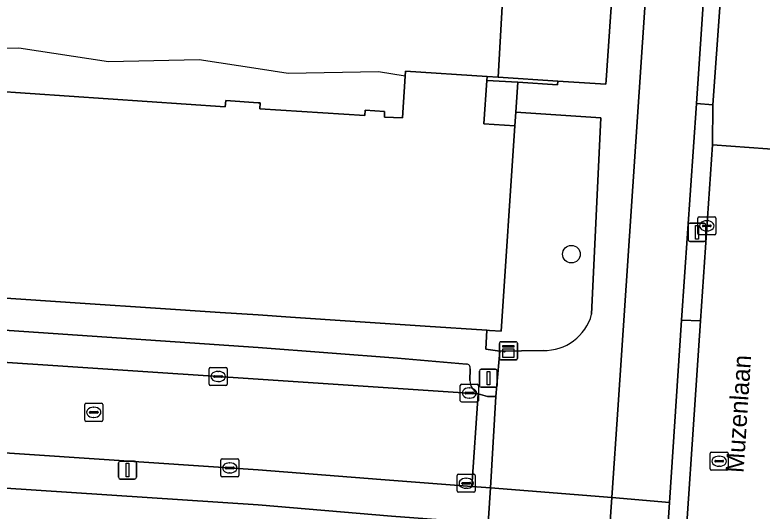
# Model space of a CAD drawing. Extents: x 161848 to 162726, y 385382 to 386521.
# Drawn here: x 161986.5 to 162027.96, y 385838.44 to 385865.95 of the extents above; entities that cross this region are included whole.
import ezdxf

# ---------------------------------------------------------------- set-up
doc = ezdxf.new("R2010")
doc.units = 0
for name, color, linetype in [('IMGEO_Boom', 7, 'Continuous'), ('IMGEO_Erf', 7, 'Continuous'), ('IMGEO_Fietspad_gesloten', 7, 'Continuous'), ('IMGEO_Groenvoorziening', 7, 'Continuous'), ('IMGEO_Kast', 7, 'Continuous'), ('IMGEO_Kolk', 7, 'Continuous'), ('IMGEO_Lichtmast', 7, 'Continuous'), ('IMGEO_Muur', 7, 'Continuous'), ('IMGEO_Openbare_ruimte_label', 7, 'Continuous'), ('IMGEO_Pand', 7, 'Continuous'), ('IMGEO_Pand_overbouw', 7, 'Continuous'), ('IMGEO_Parkeervlak_open', 7, 'Continuous'), ('IMGEO_Rijbaan_lokaal_open', 7, 'Continuous'), ('IMGEO_Rioolput', 7, 'Continuous'), ('IMGEO_Verkeerseiland_open', 7, 'Continuous'), ('IMGEO_Voetpad_open', 7, 'Continuous')]:
    doc.layers.add(name, color=color, linetype=linetype)

msp = doc.modelspace()

# ---------------------------------------------------------------- linework, layer by layer
at = {"layer": 'IMGEO_Boom'}
msp.add_circle((162017.384, 385852.683), 0.489, dxfattribs=at)
at = {"layer": 'IMGEO_Erf'}
msp.add_lwpolyline([(162010.612, 385837.904), (162007.405, 385838.156), (162000, 385838.778), (161983.452, 385839.874), (161983.031, 385833.522), (161985.651, 385833.348), (161985.387, 385829.37), (161985.178, 385826.212), (161982.558, 385826.386), (161982.22, 385821.354), (161984.84, 385821.18), (161984.599, 385817.539), (161984.367, 385814.044), (161981.747, 385814.218), (161981.378, 385809.448)], dxfattribs=at)
at = {"layer": 'IMGEO_Fietspad_gesloten'}
for points in [[(162028.131, 385965.466), (162026.762, 385945.023), (162026.66, 385943.493), (162025.622, 385928.649), (162025.529, 385927.132), (162024.408, 385910.496), (162024.304, 385908.947), (162023.196, 385892.308), (162023.099, 385890.829), (162022.483, 385881.396), (162022.134, 385876.254), (162021.781, 385871.05), (162019.969, 385844.333), (162019.619, 385839.181), (162022.824, 385838.901), (162023.501, 385849.019), (162024.331, 385861.035), (162025.665, 385880.852), (162031.29, 385964.339)], [(162021.045, 385812.246), (162022.384, 385832.326), (162022.824, 385838.901), (162019.619, 385839.181), (162019.35, 385835.21), (162018.004, 385815.423), (162017.897, 385813.891), (162016.671, 385796.343), (162016.564, 385794.811), (162015.19, 385773.272), (162014.911, 385769.504), (162014.545, 385764.545), (162014.258, 385760.67), (162013.982, 385758.262)]]:
    msp.add_lwpolyline(points, dxfattribs=at)
at = {"layer": 'IMGEO_Groenvoorziening'}
for points in [[(162013.616, 385867.746), (162013.327, 385862.499), (162016.633, 385862.282), (162019.302, 385862.103), (162019.318, 385862.334), (162019.65, 385867.208)], [(162019.019, 385860.238), (162014.297, 385860.555), (162014.246, 385859.8), (162013.477, 385848.414), (162012.845, 385848.458), (162012.694, 385848.468), (162012.639, 385847.41), (162013.402, 385847.298), (162015.808, 385847.343)], [(162018.504, 385849.346), (162019.019, 385860.238)]]:
    msp.add_lwpolyline(points, dxfattribs=at)
msp.add_arc((162015.881, 385850.061), 2.719, 268.4663, 344.7549, dxfattribs=at)
at = {"layer": 'IMGEO_Kast'}
for p, q in [((162013.385, 385846.896), (162013.385, 385847.737)), ((162013.385, 385847.737), (162013.385, 385846.896)), ((162013.46, 385847.821), (162014.301, 385847.821)), ((162014.301, 385847.821), (162013.46, 385847.821)), ((162014.385, 385847.746), (162014.385, 385846.905)), ((162014.385, 385846.905), (162014.385, 385847.746)), ((162014.31, 385846.821), (162013.469, 385846.821)), ((162013.469, 385846.821), (162014.31, 385846.821))]:
    msp.add_line(p, q, dxfattribs=at)
for points in [[(162013.58, 385847.611), (162014.18, 385847.611), (162014.18, 385847.526), (162013.58, 385847.526), (162013.58, 385847.611)], [(162013.58, 385847.436), (162014.18, 385847.436), (162014.18, 385846.947), (162013.58, 385846.947), (162013.58, 385847.436)]]:
    msp.add_lwpolyline(points, dxfattribs=at)
msp.add_circle((162013.664, 385847.285), 0.0377, dxfattribs=at)
for centre, start, end in [((162013.463, 385847.743), 92.4484, 184.2845), ((162013.463, 385847.743), 92.4484, 184.2845), ((162014.307, 385847.743), 2.4484, 94.2845), ((162014.307, 385847.743), 2.4484, 94.2845), ((162013.463, 385846.899), 182.4484, 274.2845), ((162013.463, 385846.899), 182.4484, 274.2845), ((162014.307, 385846.899), 272.4484, 4.2845), ((162014.307, 385846.899), 272.4484, 4.2845)]:
    msp.add_arc(centre, 0.0779, start, end, dxfattribs=at)
at = {"layer": 'IMGEO_Kolk'}
for p, q in [((162024.397, 385853.828), (162024.397, 385854.68)), ((162024.472, 385854.754), (162025.324, 385854.754)), ((162024.885, 385854.534), (162024.91, 385854.534)), ((162025.398, 385854.68), (162025.398, 385853.828)), ((162024.656, 385854.248), (162024.656, 385854.26)), ((162025.094, 385854.211), (162024.696, 385854.211)), ((162024.699, 385854.297), (162025.097, 385854.297)), ((162025.14, 385854.26), (162025.14, 385854.248)), ((162025.324, 385853.754), (162024.472, 385853.754)), ((162024.908, 385853.974), (162024.883, 385853.974)), ((161997.274, 385845.474), (161997.274, 385846.326)), ((161997.349, 385846.4), (161998.201, 385846.4)), ((161998.275, 385846.326), (161998.275, 385845.474)), ((161997.533, 385845.894), (161997.533, 385845.906)), ((161997.971, 385845.857), (161997.573, 385845.857)), ((161997.576, 385845.943), (161997.974, 385845.943)), ((161997.762, 385846.18), (161997.787, 385846.18)), ((161998.017, 385845.906), (161998.017, 385845.894)), ((161998.201, 385845.4), (161997.349, 385845.4)), ((161997.785, 385845.62), (161997.76, 385845.62)), ((162011.217, 385844.555), (162011.217, 385845.407)), ((162011.292, 385845.481), (162012.144, 385845.481)), ((162012.218, 385845.407), (162012.218, 385844.555)), ((162011.476, 385844.975), (162011.476, 385844.987)), ((162011.519, 385845.024), (162011.917, 385845.024)), ((162011.705, 385845.261), (162011.73, 385845.261)), ((162011.96, 385844.987), (162011.96, 385844.975)), ((162011.914, 385844.938), (162011.516, 385844.938)), ((162011.728, 385844.701), (162011.703, 385844.701)), ((162012.144, 385844.481), (162011.292, 385844.481)), ((161997.918, 385840.402), (161997.918, 385841.254)), ((161997.993, 385841.328), (161998.845, 385841.328)), ((161998.919, 385841.254), (161998.919, 385840.402)), ((161998.177, 385840.822), (161998.177, 385840.834)), ((161998.22, 385840.871), (161998.618, 385840.871)), ((161998.406, 385841.108), (161998.431, 385841.108)), ((161998.661, 385840.834), (161998.661, 385840.822)), ((161998.615, 385840.785), (161998.217, 385840.785)), ((161998.429, 385840.548), (161998.404, 385840.548)), ((162011.044, 385839.55), (162011.044, 385840.402)), ((162011.119, 385840.476), (162011.971, 385840.476)), ((162012.045, 385840.402), (162012.045, 385839.55)), ((161998.845, 385840.328), (161997.993, 385840.328)), ((162011.303, 385839.97), (162011.303, 385839.982)), ((162011.346, 385840.019), (162011.744, 385840.019)), ((162011.532, 385840.256), (162011.557, 385840.256)), ((162011.787, 385839.982), (162011.787, 385839.97)), ((162011.741, 385839.933), (162011.343, 385839.933)), ((162011.555, 385839.696), (162011.53, 385839.696)), ((162011.971, 385839.476), (162011.119, 385839.476))]:
    msp.add_line(p, q, dxfattribs=at)
for points in [[(162024.397, 385853.828), (162024.397, 385854.68)], [(162024.472, 385854.754), (162025.324, 385854.754)], [(162025.398, 385854.68), (162025.398, 385853.828)], [(162025.324, 385853.754), (162024.472, 385853.754)], [(161997.274, 385845.474), (161997.274, 385846.326)], [(161997.349, 385846.4), (161998.201, 385846.4)], [(161998.275, 385846.326), (161998.275, 385845.474)], [(161998.201, 385845.4), (161997.349, 385845.4)], [(162011.217, 385844.555), (162011.217, 385845.407)], [(162011.292, 385845.481), (162012.144, 385845.481)], [(162012.218, 385845.407), (162012.218, 385844.555)], [(162012.144, 385844.481), (162011.292, 385844.481)], [(161997.918, 385840.402), (161997.918, 385841.254)], [(161997.993, 385841.328), (161998.845, 385841.328)], [(161998.919, 385841.254), (161998.919, 385840.402)], [(162011.044, 385839.55), (162011.044, 385840.402)], [(162011.119, 385840.476), (162011.971, 385840.476)], [(162012.045, 385840.402), (162012.045, 385839.55)], [(161998.845, 385840.328), (161997.993, 385840.328)], [(162011.971, 385839.476), (162011.119, 385839.476)]]:
    msp.add_lwpolyline(points, dxfattribs=at)
for centre, radius, start, end in [((162024.474, 385854.678), 0.0765, 91.552, 178.448), ((162024.474, 385854.678), 0.0765, 91.552, 178.448), ((162025.322, 385854.678), 0.0765, 1.552, 88.448), ((162025.322, 385854.678), 0.0765, 1.552, 88.448), ((162024.696, 385854.257), 0.0403, 85.8775, 175.7526), ((162024.693, 385854.247), 0.0366, 178.938, 274.7102), ((162025.097, 385854.254), 0.043, 264.8664, 352.4533), ((162025.101, 385854.259), 0.0386, 1.7309, 96.639), ((162024.474, 385853.83), 0.0765, 181.552, 268.448), ((162024.474, 385853.83), 0.0765, 181.552, 268.448), ((162025.322, 385853.83), 0.0765, 271.552, 358.448), ((162025.322, 385853.83), 0.0765, 271.552, 358.448), ((161997.351, 385846.324), 0.0765, 91.552, 178.448), ((161997.351, 385846.324), 0.0765, 91.552, 178.448), ((161998.199, 385846.324), 0.0765, 1.552, 88.448), ((161998.199, 385846.324), 0.0765, 1.552, 88.448), ((161997.573, 385845.903), 0.0403, 85.8775, 175.7526), ((161997.57, 385845.893), 0.0366, 178.938, 274.7102), ((161997.974, 385845.9), 0.043, 264.8664, 352.4533), ((161997.978, 385845.905), 0.0386, 1.7309, 96.639), ((161997.351, 385845.476), 0.0765, 181.552, 268.448), ((161997.351, 385845.476), 0.0765, 181.552, 268.448), ((161998.199, 385845.476), 0.0765, 271.552, 358.448), ((161998.199, 385845.476), 0.0765, 271.552, 358.448), ((162011.294, 385845.405), 0.0765, 91.552, 178.448), ((162011.294, 385845.405), 0.0765, 91.552, 178.448), ((162012.142, 385845.405), 0.0765, 1.552, 88.448), ((162012.142, 385845.405), 0.0765, 1.552, 88.448), ((162011.516, 385844.984), 0.0403, 85.8775, 175.7526), ((162011.513, 385844.974), 0.0366, 178.938, 274.7102), ((162011.917, 385844.981), 0.043, 264.8664, 352.4533), ((162011.921, 385844.986), 0.0386, 1.7309, 96.639), ((162011.294, 385844.557), 0.0765, 181.552, 268.448), ((162011.294, 385844.557), 0.0765, 181.552, 268.448), ((162012.142, 385844.557), 0.0765, 271.552, 358.448), ((162012.142, 385844.557), 0.0765, 271.552, 358.448), ((161997.995, 385841.252), 0.0765, 91.552, 178.448), ((161997.995, 385841.252), 0.0765, 91.552, 178.448), ((161998.843, 385841.252), 0.0765, 1.552, 88.448), ((161998.843, 385841.252), 0.0765, 1.552, 88.448), ((161998.217, 385840.831), 0.0403, 85.8775, 175.7526), ((161998.214, 385840.821), 0.0366, 178.938, 274.7102), ((161998.618, 385840.828), 0.043, 264.8664, 352.4533), ((161998.622, 385840.833), 0.0386, 1.7309, 96.639), ((161997.995, 385840.404), 0.0765, 181.552, 268.448), ((161997.995, 385840.404), 0.0765, 181.552, 268.448), ((161998.843, 385840.404), 0.0765, 271.552, 358.448), ((161998.843, 385840.404), 0.0765, 271.552, 358.448), ((162011.121, 385840.4), 0.0765, 91.552, 178.448), ((162011.121, 385840.4), 0.0765, 91.552, 178.448), ((162011.969, 385840.4), 0.0765, 1.552, 88.448), ((162011.969, 385840.4), 0.0765, 1.552, 88.448), ((162011.343, 385839.979), 0.0403, 85.8775, 175.7526), ((162011.34, 385839.969), 0.0366, 178.938, 274.7102), ((162011.744, 385839.976), 0.043, 264.8664, 352.4533), ((162011.748, 385839.981), 0.0386, 1.7309, 96.639), ((162011.121, 385839.552), 0.0765, 181.552, 268.448), ((162011.121, 385839.552), 0.0765, 181.552, 268.448), ((162011.969, 385839.552), 0.0765, 271.552, 358.448), ((162011.969, 385839.552), 0.0765, 271.552, 358.448)]:
    msp.add_arc(centre, radius, start, end, dxfattribs=at)
for centre, major_axis, ratio, start_param, end_param in [((162024.884, 385854.254), (-0.387, 0.002), 0.722429, 4.712389, 7.853982), ((162024.909, 385854.254), (-0.39, 0.002), 0.717154, 1.570796, 4.712389), ((161997.761, 385845.9), (-0.387, 0.002), 0.722429, 4.712389, 7.853982), ((161997.786, 385845.9), (-0.39, 0.002), 0.717154, 1.570796, 4.712389), ((162011.704, 385844.981), (-0.387, 0.002), 0.722429, 4.712389, 7.853982), ((162011.729, 385844.981), (-0.39, 0.002), 0.717154, 1.570796, 4.712389), ((161998.405, 385840.828), (-0.387, 0.002), 0.722429, 4.712389, 7.853982), ((161998.43, 385840.828), (-0.39, 0.002), 0.717154, 1.570796, 4.712389), ((162011.531, 385839.976), (-0.387, 0.002), 0.722429, 4.712389, 7.853982), ((162011.556, 385839.976), (-0.39, 0.002), 0.717154, 1.570796, 4.712389)]:
    msp.add_ellipse(centre, major_axis=major_axis, ratio=ratio, start_param=start_param, end_param=end_param, dxfattribs=at)
at = {"layer": 'IMGEO_Lichtmast'}
for p, q in [((162023.859, 385853.493), (162023.859, 385854.293)), ((162023.859, 385854.293), (162023.859, 385853.493)), ((162023.959, 385854.393), (162024.749, 385854.393)), ((162024.749, 385854.393), (162023.959, 385854.393)), ((162024.849, 385854.293), (162024.849, 385853.493)), ((162024.849, 385853.493), (162024.849, 385854.293)), ((162024.749, 385853.393), (162023.959, 385853.393)), ((162023.959, 385853.393), (162024.749, 385853.393)), ((162012.28, 385845.403), (162012.28, 385846.203)), ((162012.28, 385846.203), (162012.28, 385845.403)), ((162012.38, 385846.303), (162013.17, 385846.303)), ((162013.17, 385846.303), (162012.38, 385846.303)), ((162013.27, 385846.203), (162013.27, 385845.403)), ((162013.27, 385845.403), (162013.27, 385846.203)), ((162013.17, 385845.303), (162012.38, 385845.303)), ((162012.38, 385845.303), (162013.17, 385845.303)), ((161992.246, 385840.31), (161992.246, 385841.11)), ((161992.246, 385841.11), (161992.246, 385840.31)), ((161992.346, 385841.21), (161993.136, 385841.21)), ((161993.136, 385841.21), (161992.346, 385841.21)), ((161993.236, 385841.11), (161993.236, 385840.31)), ((161993.236, 385840.31), (161993.236, 385841.11)), ((161993.136, 385840.21), (161992.346, 385840.21)), ((161992.346, 385840.21), (161993.136, 385840.21))]:
    msp.add_line(p, q, dxfattribs=at)
for points in [[(162024.279, 385854.268), (162024.429, 385854.268), (162024.429, 385853.518), (162024.279, 385853.518), (162024.279, 385854.268)], [(162012.7, 385846.178), (162012.85, 385846.178), (162012.85, 385845.428), (162012.7, 385845.428), (162012.7, 385846.178)], [(161992.666, 385841.085), (161992.816, 385841.085), (161992.816, 385840.335), (161992.666, 385840.335), (161992.666, 385841.085)]]:
    msp.add_lwpolyline(points, dxfattribs=at)
for centre, start, end in [((162023.959, 385854.293), 90, 180), ((162023.959, 385854.293), 90, 180), ((162024.749, 385854.293), 0, 90), ((162024.749, 385854.293), 360, 90), ((162023.959, 385853.493), 180, 270), ((162023.959, 385853.493), 180, 270), ((162024.749, 385853.493), 270, 0), ((162024.749, 385853.493), 270, 0), ((162012.38, 385846.203), 90, 180), ((162012.38, 385846.203), 90, 180), ((162013.17, 385846.203), 0, 90), ((162013.17, 385846.203), 360, 90), ((162012.38, 385845.403), 180, 270), ((162012.38, 385845.403), 180, 270), ((162013.17, 385845.403), 270, 0), ((162013.17, 385845.403), 270, 0), ((161992.346, 385841.11), 90, 180), ((161992.346, 385841.11), 90, 180), ((161993.136, 385841.11), 0, 90), ((161993.136, 385841.11), 360, 90), ((161992.346, 385840.31), 180, 270), ((161992.346, 385840.31), 180, 270), ((161993.136, 385840.31), 270, 0), ((161993.136, 385840.31), 270, 0)]:
    msp.add_arc(centre, 0.1, start, end, dxfattribs=at)
at = {"layer": 'IMGEO_Muur'}
msp.add_lwpolyline([(162016.633, 385862.282), (162013.327, 385862.499), (162012.704, 385862.54), (162012.69, 385862.323), (162014.406, 385862.215), (162016.617, 385862.075)], close=True, dxfattribs=at)
at = {"layer": 'IMGEO_Pand'}
msp.add_lwpolyline([(161979.796, 385850.658), (161986.827, 385850.19), (161990.402, 385849.952), (161994.307, 385849.692), (161997.884, 385849.454), (162000, 385849.31), (162001.8, 385849.188), (162005.373, 385848.946), (162009.272, 385848.691), (162012.694, 385848.468), (162012.845, 385848.458), (162013.477, 385848.414), (162014.246, 385859.8), (162012.53, 385859.916), (162012.69, 385862.323), (162012.704, 385862.54), (162008.179, 385862.836), (162008.15, 385862.555), (162008.013, 385860.247), (162007.018, 385860.284), (162007.009, 385860.604), (162005.93, 385860.673), (162005.916, 385860.364), (162000.095, 385860.744), (162000.114, 385861.075), (162000, 385861.082), (161998.199, 385861.197), (161998.165, 385860.852), (161985.16, 385861.737)], dxfattribs=at)
at = {"layer": 'IMGEO_Pand_overbouw'}
msp.add_lwpolyline([(161985.16, 385861.737), (161998.165, 385860.852), (161998.199, 385861.197), (162000, 385861.082), (162000.114, 385861.075), (162000.095, 385860.744), (162005.916, 385860.364), (162005.93, 385860.673), (162007.009, 385860.604), (162007.018, 385860.284), (162008.013, 385860.247), (162008.15, 385862.555), (162006.684, 385862.791), (162001.661, 385862.697), (162000, 385862.953), (161996.72, 385863.459), (161991.687, 385863.357), (161986.722, 385864.115), (161981.71, 385864.014)], dxfattribs=at)
at = {"layer": 'IMGEO_Parkeervlak_open'}
for points in [[(162011.566, 385846.591), (162007.724, 385846.922), (162000, 385847.511), (161960.952, 385850.174), (161960.209, 385849.941), (161959.169, 385849.06)], [(161957.713, 385848.555), (162000, 385845.743), (162012.207, 385844.929)], [(162011.739, 385845.685), (162011.755, 385846.327)]]:
    msp.add_lwpolyline(points, dxfattribs=at)
for centre, radius, start, end in [((162011.57, 385846.394), 0.197, 339.9856, 91.2128), ((162012.714, 385845.766), 0.978, 184.7305, 238.7885)]:
    msp.add_arc(centre, radius, start, end, dxfattribs=at)
at = {"layer": 'IMGEO_Rijbaan_lokaal_open'}
for points in [[(162032.718, 385877.264), (162032.909, 385882.447), (162032.937, 385882.841), (162026.839, 385883.258), (162026.657, 385880.78), (162025.224, 385860.96), (162025.205, 385858.754), (162031.315, 385858.297), (162031.489, 385860.993)], [(162028.542, 385817.36), (162031.145, 385855.667), (162031.315, 385858.297), (162025.205, 385858.754), (162024.539, 385848.984), (162023.424, 385832.28), (162022.065, 385812.169), (162021.714, 385806.937), (162019.478, 385774.254), (162018.373, 385758.189), (162018.126, 385754.834), (162017.45, 385744.89), (162015.447, 385713.845), (162014.322, 385696.873), (162011.334, 385651.941), (162017.404, 385651.53), (162017.453, 385652.249), (162019.023, 385675.529), (162020.357, 385695.92), (162022.867, 385734.111), (162023.205, 385739.378)], [(161959.982, 385843.41), (162000, 385840.722), (162006.813, 385840.179), (162011.852, 385839.801), (162012.207, 385844.929), (162000, 385845.743), (161957.713, 385848.555)]]:
    msp.add_lwpolyline(points, dxfattribs=at)
at = {"layer": 'IMGEO_Rioolput'}
for p, q in [((161990.369, 385843.485), (161990.369, 385844.337)), ((161990.444, 385844.411), (161991.296, 385844.411)), ((161990.857, 385844.191), (161990.882, 385844.191)), ((161991.37, 385844.337), (161991.37, 385843.485)), ((161990.628, 385843.905), (161990.628, 385843.917)), ((161991.066, 385843.868), (161990.668, 385843.868)), ((161990.671, 385843.954), (161991.069, 385843.954)), ((161991.112, 385843.917), (161991.112, 385843.905)), ((161991.296, 385843.411), (161990.444, 385843.411)), ((161990.88, 385843.631), (161990.855, 385843.631)), ((162025.161, 385841.7), (162026.013, 385841.7)), ((162025.086, 385840.774), (162025.086, 385841.626)), ((162025.388, 385841.243), (162025.786, 385841.243)), ((162025.574, 385841.48), (162025.599, 385841.48)), ((162026.087, 385841.626), (162026.087, 385840.774)), ((162025.345, 385841.194), (162025.345, 385841.206)), ((162025.783, 385841.157), (162025.385, 385841.157)), ((162025.597, 385840.92), (162025.572, 385840.92)), ((162025.829, 385841.206), (162025.829, 385841.194)), ((162026.013, 385840.7), (162025.161, 385840.7))]:
    msp.add_line(p, q, dxfattribs=at)
for points in [[(161990.369, 385843.485), (161990.369, 385844.337)], [(161990.444, 385844.411), (161991.296, 385844.411)], [(161991.37, 385844.337), (161991.37, 385843.485)], [(161991.296, 385843.411), (161990.444, 385843.411)], [(162025.161, 385841.7), (162026.013, 385841.7)], [(162025.086, 385840.774), (162025.086, 385841.626)], [(162026.087, 385841.626), (162026.087, 385840.774)], [(162026.013, 385840.7), (162025.161, 385840.7)]]:
    msp.add_lwpolyline(points, dxfattribs=at)
for centre, radius, start, end in [((161990.446, 385844.335), 0.0765, 91.552, 178.448), ((161990.446, 385844.335), 0.0765, 91.552, 178.448), ((161991.294, 385844.335), 0.0765, 1.552, 88.448), ((161991.294, 385844.335), 0.0765, 1.552, 88.448), ((161990.668, 385843.914), 0.0403, 85.8775, 175.7526), ((161990.665, 385843.904), 0.0366, 178.938, 274.7102), ((161991.069, 385843.911), 0.043, 264.8664, 352.4533), ((161991.073, 385843.916), 0.0386, 1.7309, 96.639), ((161990.446, 385843.487), 0.0765, 181.552, 268.448), ((161990.446, 385843.487), 0.0765, 181.552, 268.448), ((161991.294, 385843.487), 0.0765, 271.552, 358.448), ((161991.294, 385843.487), 0.0765, 271.552, 358.448), ((162025.163, 385841.624), 0.0765, 91.552, 178.448), ((162025.163, 385841.624), 0.0765, 91.552, 178.448), ((162026.011, 385841.624), 0.0765, 1.552, 88.448), ((162026.011, 385841.624), 0.0765, 1.552, 88.448), ((162025.385, 385841.203), 0.0403, 85.8775, 175.7526), ((162025.79, 385841.205), 0.0386, 1.7309, 96.639), ((162025.382, 385841.193), 0.0366, 178.938, 274.7102), ((162025.786, 385841.2), 0.043, 264.8664, 352.4533), ((162025.163, 385840.776), 0.0765, 181.552, 268.448), ((162025.163, 385840.776), 0.0765, 181.552, 268.448), ((162026.011, 385840.776), 0.0765, 271.552, 358.448), ((162026.011, 385840.776), 0.0765, 271.552, 358.448)]:
    msp.add_arc(centre, radius, start, end, dxfattribs=at)
for centre, major_axis, ratio, start_param, end_param in [((161990.856, 385843.911), (-0.387, 0.002), 0.722429, 4.712389, 7.853982), ((161990.881, 385843.911), (-0.39, 0.002), 0.717154, 1.570796, 4.712389), ((162025.573, 385841.2), (-0.387, 0.002), 0.722429, 4.712389, 7.853982), ((162025.598, 385841.2), (-0.39, 0.002), 0.717154, 1.570796, 4.712389)]:
    msp.add_ellipse(centre, major_axis=major_axis, ratio=ratio, start_param=start_param, end_param=end_param, dxfattribs=at)
at = {"layer": 'IMGEO_Verkeerseiland_open'}
msp.add_lwpolyline([(162025.205, 385858.754), (162025.224, 385860.96), (162024.331, 385861.035), (162023.501, 385849.019), (162024.539, 385848.984)], close=True, dxfattribs=at)
at = {"layer": 'IMGEO_Voetpad_open'}
for points in [[(162024.417, 385977.147), (162022.248, 385977.26), (162022.086, 385975.013), (162021.69, 385969.861), (162021.428, 385965.253), (162016.387, 385890.314), (162015.467, 385876.641), (162015.241, 385876.631), (162014.909, 385871.646), (162019.923, 385871.211), (162019.65, 385867.208), (162019.318, 385862.334), (162019.302, 385862.103), (162016.633, 385862.282), (162016.617, 385862.075), (162014.406, 385862.215), (162014.297, 385860.555), (162019.019, 385860.238), (162018.504, 385849.346)], [(162015.808, 385847.343), (162013.402, 385847.298), (162013.19, 385844.785), (162012.884, 385839.718), (162019.619, 385839.181), (162019.969, 385844.333), (162021.781, 385871.05), (162022.134, 385876.254), (162022.483, 385881.396), (162022.156, 385881.407), (162022.11, 385880.277)], [(161985.16, 385861.737), (161998.165, 385860.852), (161998.199, 385861.197), (162000, 385861.082), (162000.114, 385861.075), (162000.095, 385860.744), (162005.916, 385860.364), (162005.93, 385860.673), (162007.009, 385860.604), (162007.018, 385860.284), (162008.013, 385860.247), (162008.15, 385862.555), (162008.179, 385862.836), (162012.704, 385862.54), (162013.327, 385862.499), (162013.616, 385867.746)], [(162012.207, 385844.929), (162012.725, 385844.789), (162013.19, 385844.785), (162013.402, 385847.298), (162012.639, 385847.41), (162012.694, 385848.468), (162009.272, 385848.691), (162005.373, 385848.946), (162001.8, 385849.188), (162000, 385849.31), (161997.884, 385849.454), (161994.307, 385849.692), (161990.402, 385849.952), (161986.827, 385850.19), (161979.796, 385850.658)], [(161959.169, 385849.06), (161960.209, 385849.941), (161960.952, 385850.174), (162000, 385847.511), (162007.724, 385846.922), (162011.566, 385846.591)], [(162011.755, 385846.327), (162011.739, 385845.685)], [(162012.581, 385834.953), (162012.884, 385839.718), (162011.852, 385839.801), (162006.813, 385840.179), (162000, 385840.722), (161959.982, 385843.41)], [(161959.679, 385841.448), (161982.073, 385839.965), (161983.452, 385839.874), (162000, 385838.778), (162007.405, 385838.156), (162010.612, 385837.904)], [(162019.35, 385835.21), (162019.619, 385839.181), (162012.884, 385839.718), (162012.581, 385834.953), (162008.815, 385778.362), (162008.526, 385774.954), (162008.506, 385774.751), (162008.172, 385770.043), (162007.886, 385764.887), (162007.165, 385754.527), (162009.57, 385754.375), (162009.994, 385760.777)]]:
    msp.add_lwpolyline(points, dxfattribs=at)
for points in [[(162025.224, 385860.96), (162026.657, 385880.78), (162025.665, 385880.852), (162024.331, 385861.035)], [(162014.406, 385862.215), (162012.69, 385862.323), (162012.53, 385859.916), (162014.246, 385859.8), (162014.297, 385860.555)], [(162024.539, 385848.984), (162023.501, 385849.019), (162022.824, 385838.901), (162022.384, 385832.326), (162023.424, 385832.28)], [(162013.19, 385844.785), (162012.725, 385844.789), (162012.207, 385844.929), (162011.852, 385839.801), (162012.884, 385839.718)]]:
    msp.add_lwpolyline(points, close=True, dxfattribs=at)
for centre, radius, start, end in [((162015.881, 385850.061), 2.719, 268.4663, 344.7549), ((162011.57, 385846.394), 0.197, 339.9856, 91.2128), ((162012.714, 385845.766), 0.978, 184.7305, 238.7885)]:
    msp.add_arc(centre, radius, start, end, dxfattribs=at)

# ---------------------------------------------------------------- texts
at = {"layer": 'IMGEO_Openbare_ruimte_label'}
msp.add_text('Muzenlaan', height=1, rotation=86.2736, dxfattribs=at).set_placement((162026.936, 385840.531))

doc.saveas('drawing.dxf')
